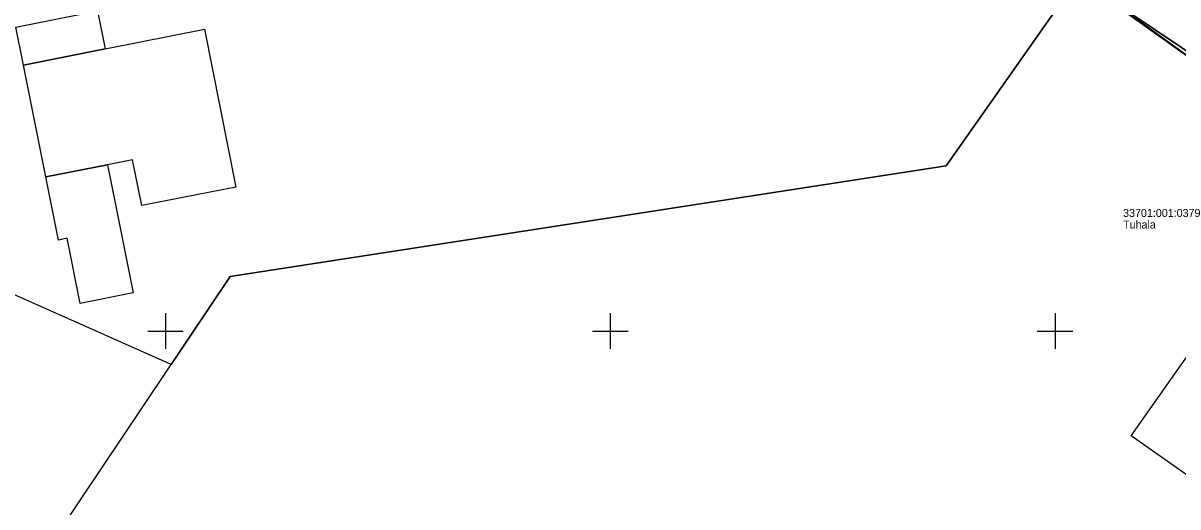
# Model space of a CAD drawing. Extents: x 551623 to 559850, y 6561220 to 6567135.
# Drawn here: x 555184 to 555313.8, y 6565480.2 to 6565534.6 of the extents above; entities that cross this region are included whole.
import ezdxf

# ---------------------------------------------------------------- set-up
doc = ezdxf.new("R2010")
doc.units = 0
for name, color, linetype in [('AED', 7, 'Continuous'), ('Hoone Elu- või ühiskondlik hoone', 7, 'Continuous'), ('Hoone Kõrval- või tootmishoone', 7, 'Continuous'), ('Hoone Vare', 7, 'Continuous'), ('MOOTPIIR', 7, 'Continuous'), ('PIIR', 7, 'Continuous'), ('VORK', 7, 'Continuous')]:
    doc.layers.add(name, color=color, linetype=linetype)

msp = doc.modelspace()

# ---------------------------------------------------------------- linework, layer by layer
at = {"layer": 'AED'}
msp.add_lwpolyline([(555324, 6565524.39), (555318.05, 6565528.67), (555308.2, 6565535.79)], dxfattribs=at)
at = {"layer": 'Hoone Elu- või ühiskondlik hoone'}
msp.add_lwpolyline([(555193.49, 6565518.69), (555186.54, 6565517.34), (555184.03, 6565529.91), (555193.21, 6565531.74), (555204.38, 6565533.96), (555207.91, 6565516.19), (555197.35, 6565514.1), (555196.31, 6565519.26)], close=True, dxfattribs=at)
at = {"layer": 'Hoone Kõrval- või tootmishoone'}
for points in [[(555193.21, 6565531.74), (555184.03, 6565529.91), (555183.18, 6565534.16), (555192.37, 6565535.99)], [(555194.92, 6565511.62), (555196.38, 6565504.31), (555190.4, 6565503.11), (555188.94, 6565510.43), (555187.96, 6565510.23), (555186.54, 6565517.34), (555193.49, 6565518.69)]]:
    msp.add_lwpolyline(points, close=True, dxfattribs=at)
at = {"layer": 'Hoone Vare'}
msp.add_lwpolyline([(555316.01, 6565482.96), (555308.55, 6565488.21), (555330.79, 6565519.79), (555338.25, 6565514.54)], close=True, dxfattribs=at)
at = {"layer": 'MOOTPIIR'}
msp.add_lwpolyline([(555308.14, 6565535.69), (555318.05, 6565528.67)], dxfattribs=at)
at = {"layer": 'PIIR'}
msp.add_lwpolyline([(555524.79, 6565820.16), (555464.46, 6565652.92), (555447.97, 6565611.96), (555353.12, 6565523.87), (555343.14, 6565512.46), (555302.6, 6565539.71), (555242.37, 6565583.94), (555179.42, 6565586.32), (555138.98, 6565580.6), (555121.18, 6565602.26), (555116.17, 6565610.5), (555109.96, 6565624.83), (555093.56, 6565628.47), (555079.04, 6565618.4), (555074.13, 6565607.82), (555075.34, 6565593.24), (555091.74, 6565551.94), (555171.91, 6565394.64), (555191.35, 6565341.19)], dxfattribs=at)
for points in [[(555121.18, 6565602.26), (555138.98, 6565580.6), (555179.42, 6565586.32), (555242.37, 6565583.94), (555302.6, 6565539.71), (555287.77, 6565518.56), (555207.29, 6565506.14), (555200.64, 6565496.23), (555185.97, 6565502.75), (555177.68, 6565506.44), (555171.49, 6565510.85), (555162.05, 6565514.45), (555140.65, 6565513.25), (555139.49, 6565523.98), (555139.26, 6565529.51), (555141.68, 6565537.52), (555139.64, 6565543.1), (555131.01, 6565550.06), (555126.35, 6565558.74), (555119.63, 6565564.84), (555105.26, 6565587.71), (555099.5, 6565594.91), (555116.17, 6565610.5)], [(555153.01, 6565448.47), (555161.15, 6565451.45), (555173.66, 6565456.03), (555207.29, 6565506.14), (555287.77, 6565518.56), (555302.6, 6565539.71), (555343.14, 6565512.46), (555319.44, 6565481.04), (555323.07, 6565461.26), (555312.9, 6565433.84), (555316.84, 6565372.52), (555318.72, 6565342.57), (555320.51, 6565314.61), (555303.13, 6565302.54), (555208.78, 6565303.3), (555205.15, 6565297.11), (555200.72, 6565310.3), (555206.9, 6565339.44), (555221.23, 6565376.06), (555216.83, 6565392.35), (555207.22, 6565406.57)]]:
    msp.add_lwpolyline(points, close=True, dxfattribs=at)
at = {"layer": 'VORK'}
for p, q in [((555200, 6565502), (555200, 6565498)), ((555250, 6565502), (555250, 6565498)), ((555300, 6565502), (555300, 6565498)), ((555198, 6565500), (555202, 6565500)), ((555248, 6565500), (555252, 6565500)), ((555298, 6565500), (555302, 6565500))]:
    msp.add_line(p, q, dxfattribs=at)

# ---------------------------------------------------------------- texts
at = {"layer": 'PIIR'}
for s, p in [('33701:001:0379', (555307.65, 6565512.83)), ('Tuhala', (555307.65, 6565511.53))]:
    msp.add_text(s, height=0.9, dxfattribs=at).set_placement(p)

doc.saveas('drawing.dxf')
